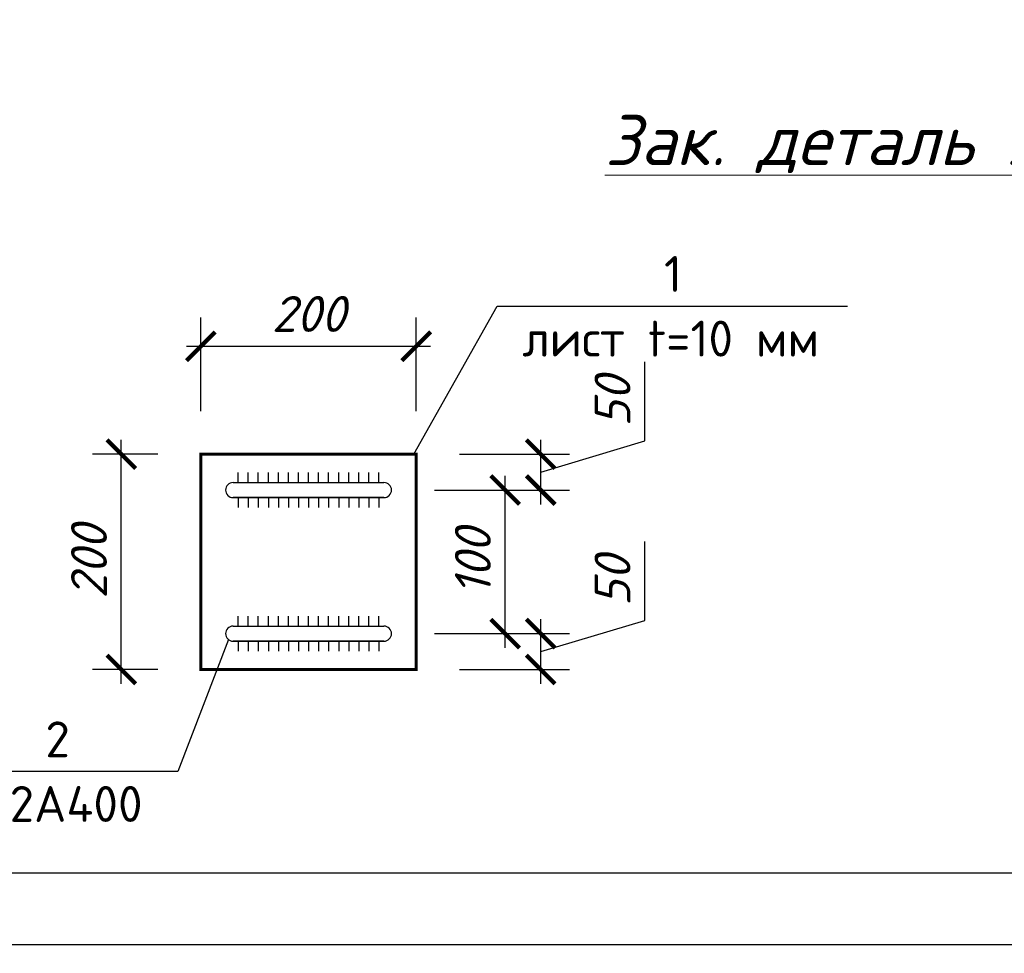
# Model space of a CAD drawing. Header units: millimetres. Extents: x 363306 to 7757304, y 1022887 to 1207196.
# Tile 292 of 656: x 1334611 to 1341467, y 1058919 to 1065422. Entities that reach past the tile are written whole.
import ezdxf

# ---------------------------------------------------------------- set-up
doc = ezdxf.new("R2010")
doc.units = ezdxf.units.MM
for name, color, linetype in [('0 @ 100', 7, 'Continuous'), ('108', 7, 'Continuous'), ('O3SAD', 1, 'Continuous')]:
    doc.layers.add(name, color=color, linetype=linetype)
doc.styles.add('Arial', font='arial.ttf')
doc.styles.add('iso', font='isocpeur.TTF')
doc.styles.get("Standard").update_dxf_attribs({"font": 'isocpeui.ttf'})
doc.styles.add('WMF-Times New Roman0', font='times.ttf')
doc.styles.add('ГОСТ 2.304', font='isocpeui.ttf')
doc.dimstyles.new('ISO-25_WS', dxfattribs={"dimscale": 141.414141, "dimtxt": 12, "dimasz": 7, "dimexe": 15, "dimexo": 10, "dimgap": 3, "dimtad": 1, "dimdec": 0, "dimdsep": 46, "dimtxsty": 'Standard', "dimblk": 'OBLIQUE', "dimcen": 2.5, "dimdle": 7, "dimclrd": 5, "dimclre": 5, "dimclrt": 5, "dimadec": 0, "dimazin": 0, "dimtfac": 1, "dimtdec": 0, "dimtmove": 0, "dimatfit": 3, "dimldrblk": 'OBLIQUE', "dimfxl": 0, "dimtolj": 1, "dimtzin": 0, "dimlwd": 30, "dimlwe": 30, "dimarcsym": 0})

# ---------------------------------------------------------------- blocks, each defined once
blk = doc.blocks.new('ШТ')
at = {"insert": (193141.3, 709234.2, 0), "char_height": 240, "width": 5957.741, "attachment_point": 1, "style": 'WMF-Times New Roman0'}
blk.add_mtext('\\pi563.17678,t3443.17678;{\\fTimes New Roman|b1|i0|c204|p18;\\C1;"PARVIZ  PROEKT  SERVIS"\\P\\pi2460.72013,tz;\\C0;MCHJ\\P\\pi1851.00915;Samarqand sh.\\C256; }', dxfattribs=at)
blk = doc.blocks.new('_ArchTick')
at = {"color": 0, "linetype": 'ByBlock', "const_width": 0.15}
blk.add_lwpolyline([(-0.5, -0.5), (0.5, 0.5)], dxfattribs=at)
blk = doc.blocks.new('*D1213')
at = {"layer": '108', "ltscale": 100, "transparency": 16777216}
for p, q in [((1335318.5, 1060796.1), (1335318.5, 1062496.1)), ((1335572.4, 1062396.1), (1335118.5, 1062396.1)), ((1335572.4, 1060896.1), (1335118.5, 1060896.1))]:
    blk.add_line(p, q, dxfattribs=at)
at = {"layer": 'Defpoints', "color": 0, "lineweight": 25, "ltscale": 100, "transparency": 16777216}
for p in [(1335318.5, 1062396.1), (1335872.4, 1062396.1), (1335872.4, 1060896.1)]:
    blk.add_point(p, dxfattribs=at)
at = {"layer": '108', "ltscale": 100, "transparency": 16777216, "xscale": 200, "yscale": 200, "zscale": 200}
for p, rotation in [((1335318.5, 1062396.1), 90), ((1335318.5, 1060896.1), 270)]:
    blk.add_blockref('_ArchTick', p, dxfattribs=dict(at, rotation=rotation))
at = {"layer": '108', "lineweight": 0, "ltscale": 100, "transparency": 16777216, "insert": (1335093.5, 1061646.1), "char_height": 250, "attachment_point": 5, "rotation": 90}
blk.add_mtext('\\A1;200', dxfattribs=at)
blk = doc.blocks.new('*D1214')
at = {"layer": '108', "ltscale": 100, "transparency": 16777216}
for p, q in [((1338963.9, 1061238.6), (1338963.9, 1061788.4)), ((1338238.9, 1060796.1), (1338238.9, 1061246.1)), ((1338238.9, 1061021.1), (1338963.9, 1061238.6)), ((1337499.9, 1061146.1), (1338438.9, 1061146.1)), ((1337672.4, 1060896.1), (1338438.9, 1060896.1))]:
    blk.add_line(p, q, dxfattribs=at)
at = {"layer": 'Defpoints', "color": 0, "lineweight": 25, "ltscale": 100, "transparency": 16777216}
for p in [(1337199.9, 1061146.1), (1338238.9, 1061146.1), (1337372.4, 1060896.1)]:
    blk.add_point(p, dxfattribs=at)
at = {"layer": '108', "ltscale": 100, "transparency": 16777216, "xscale": 200, "yscale": 200, "zscale": 200}
for p, rotation in [((1338238.9, 1061146.1), 90), ((1338238.9, 1060896.1), 270)]:
    blk.add_blockref('_ArchTick', p, dxfattribs=dict(at, rotation=rotation))
at = {"layer": '108', "lineweight": 0, "ltscale": 100, "transparency": 16777216, "insert": (1338738.9, 1061513.5), "char_height": 250, "attachment_point": 5, "rotation": 90}
blk.add_mtext('\\A1;50', dxfattribs=at)
blk = doc.blocks.new('*D1215')
at = {"layer": '108', "ltscale": 100, "transparency": 16777216}
for p, q in [((1337991.4, 1061046.1), (1337991.4, 1062246.1)), ((1337499.9, 1062146.1), (1338191.4, 1062146.1)), ((1337499.9, 1061146.1), (1338191.4, 1061146.1))]:
    blk.add_line(p, q, dxfattribs=at)
at = {"layer": 'Defpoints', "color": 0, "lineweight": 25, "ltscale": 100, "transparency": 16777216}
for p in [(1337199.9, 1062146.1), (1337991.4, 1062146.1), (1337199.9, 1061146.1)]:
    blk.add_point(p, dxfattribs=at)
at = {"layer": '108', "ltscale": 100, "transparency": 16777216, "xscale": 200, "yscale": 200, "zscale": 200}
for p, rotation in [((1337991.4, 1062146.1), 90), ((1337991.4, 1061146.1), 270)]:
    blk.add_blockref('_ArchTick', p, dxfattribs=dict(at, rotation=rotation))
at = {"layer": '108', "lineweight": 0, "ltscale": 100, "transparency": 16777216, "insert": (1337766.4, 1061646.1), "char_height": 250, "attachment_point": 5, "rotation": 90}
blk.add_mtext('\\A1;100', dxfattribs=at)
blk = doc.blocks.new('*D1216')
at = {"layer": '108', "ltscale": 100, "transparency": 16777216}
for p, q in [((1338963.9, 1062488.6), (1338963.9, 1063038.4)), ((1338238.9, 1062046.1), (1338238.9, 1062496.1)), ((1338238.9, 1062271.1), (1338963.9, 1062488.6)), ((1337672.4, 1062396.1), (1338438.9, 1062396.1)), ((1337499.9, 1062146.1), (1338438.9, 1062146.1))]:
    blk.add_line(p, q, dxfattribs=at)
at = {"layer": 'Defpoints', "color": 0, "lineweight": 25, "ltscale": 100, "transparency": 16777216}
for p in [(1337372.4, 1062396.1), (1338238.9, 1062396.1), (1337199.9, 1062146.1)]:
    blk.add_point(p, dxfattribs=at)
at = {"layer": '108', "ltscale": 100, "transparency": 16777216, "xscale": 200, "yscale": 200, "zscale": 200}
for p, rotation in [((1338238.9, 1062396.1), 90), ((1338238.9, 1062146.1), 270)]:
    blk.add_blockref('_ArchTick', p, dxfattribs=dict(at, rotation=rotation))
at = {"layer": '108', "lineweight": 0, "ltscale": 100, "transparency": 16777216, "insert": (1338738.9, 1062763.5), "char_height": 250, "attachment_point": 5, "rotation": 90}
blk.add_mtext('\\A1;50', dxfattribs=at)
blk = doc.blocks.new('*D1217')
at = {"layer": '108', "ltscale": 100, "transparency": 16777216}
for p, q in [((1335872.4, 1062696.1), (1335872.4, 1063347.8)), ((1337372.4, 1062696.1), (1337372.4, 1063347.8)), ((1335772.4, 1063147.8), (1337472.4, 1063147.8))]:
    blk.add_line(p, q, dxfattribs=at)
at = {"layer": 'Defpoints', "color": 0, "lineweight": 25, "ltscale": 100, "transparency": 16777216}
for p in [(1337372.4, 1063147.8), (1335872.4, 1062396.1), (1337372.4, 1062396.1)]:
    blk.add_point(p, dxfattribs=at)
at = {"layer": '108', "ltscale": 100, "transparency": 16777216, "xscale": 200, "yscale": 200, "zscale": 200, "rotation": 180}
blk.add_blockref('_ArchTick', (1335872.4, 1063147.8), dxfattribs=at)
at = {"layer": '108', "ltscale": 100, "transparency": 16777216, "xscale": 200, "yscale": 200, "zscale": 200}
blk.add_blockref('_ArchTick', (1337372.4, 1063147.8), dxfattribs=at)
at = {"layer": '108', "lineweight": 0, "ltscale": 100, "transparency": 16777216, "insert": (1336622.4, 1063372.8), "char_height": 250, "attachment_point": 5}
blk.add_mtext('\\A1;200', dxfattribs=at)

msp = doc.modelspace()

# ---------------------------------------------------------------- linework, layer by layer
at = {"linetype": 'Continuous', "ltscale": 50}
for p, q in [((1336132.405, 1062198.592), (1336132.405, 1062268.592)), ((1336202.405, 1062198.592), (1336202.405, 1062268.592)), ((1336272.405, 1062198.592), (1336272.405, 1062268.592)), ((1336342.405, 1062198.592), (1336342.405, 1062268.592)), ((1336412.405, 1062198.592), (1336412.405, 1062268.592)), ((1336482.405, 1062198.592), (1336482.405, 1062268.592)), ((1336552.405, 1062198.592), (1336552.405, 1062268.592)), ((1336622.405, 1062198.592), (1336622.405, 1062268.592)), ((1336692.405, 1062198.592), (1336692.405, 1062268.592)), ((1336762.405, 1062198.592), (1336762.405, 1062268.592)), ((1336832.405, 1062198.592), (1336832.405, 1062268.592)), ((1336902.405, 1062198.592), (1336902.405, 1062268.592)), ((1336972.405, 1062198.592), (1336972.405, 1062268.592)), ((1337042.405, 1062198.592), (1337042.405, 1062268.592)), ((1337112.405, 1062198.592), (1337112.405, 1062268.592)), ((1336097.405, 1062198.592), (1337147.405, 1062198.592)), ((1336097.405, 1062093.592), (1337147.405, 1062093.592)), ((1336132.405, 1062093.592), (1336132.405, 1062023.592)), ((1336202.405, 1062093.592), (1336202.405, 1062023.592)), ((1336272.405, 1062093.592), (1336272.405, 1062023.592)), ((1336342.405, 1062093.592), (1336342.405, 1062023.592)), ((1336412.405, 1062093.592), (1336412.405, 1062023.592)), ((1336482.405, 1062093.592), (1336482.405, 1062023.592)), ((1336552.405, 1062093.592), (1336552.405, 1062023.592)), ((1336622.405, 1062093.592), (1336622.405, 1062023.592)), ((1336692.405, 1062093.592), (1336692.405, 1062023.592)), ((1336762.405, 1062093.592), (1336762.405, 1062023.592)), ((1336832.405, 1062093.592), (1336832.405, 1062023.592)), ((1336902.405, 1062093.592), (1336902.405, 1062023.592)), ((1336972.405, 1062093.592), (1336972.405, 1062023.592)), ((1337042.405, 1062093.592), (1337042.405, 1062023.592)), ((1337112.405, 1062093.592), (1337112.405, 1062023.592)), ((1336132.405, 1061198.592), (1336132.405, 1061268.592)), ((1336202.405, 1061198.592), (1336202.405, 1061268.592)), ((1336272.405, 1061198.592), (1336272.405, 1061268.592)), ((1336342.405, 1061198.592), (1336342.405, 1061268.592)), ((1336412.405, 1061198.592), (1336412.405, 1061268.592)), ((1336482.405, 1061198.592), (1336482.405, 1061268.592)), ((1336552.405, 1061198.592), (1336552.405, 1061268.592)), ((1336622.405, 1061198.592), (1336622.405, 1061268.592)), ((1336692.405, 1061198.592), (1336692.405, 1061268.592)), ((1336762.405, 1061198.592), (1336762.405, 1061268.592)), ((1336832.405, 1061198.592), (1336832.405, 1061268.592)), ((1336902.405, 1061198.592), (1336902.405, 1061268.592)), ((1336972.405, 1061198.592), (1336972.405, 1061268.592)), ((1337042.405, 1061198.592), (1337042.405, 1061268.592)), ((1337112.405, 1061198.592), (1337112.405, 1061268.592)), ((1336097.405, 1061198.592), (1337147.405, 1061198.592)), ((1336097.405, 1061093.592), (1337147.405, 1061093.592)), ((1336132.405, 1061093.592), (1336132.405, 1061023.592)), ((1336202.405, 1061093.592), (1336202.405, 1061023.592)), ((1336272.405, 1061093.592), (1336272.405, 1061023.592)), ((1336342.405, 1061093.592), (1336342.405, 1061023.592)), ((1336412.405, 1061093.592), (1336412.405, 1061023.592)), ((1336482.405, 1061093.592), (1336482.405, 1061023.592)), ((1336552.405, 1061093.592), (1336552.405, 1061023.592)), ((1336622.405, 1061093.592), (1336622.405, 1061023.592)), ((1336692.405, 1061093.592), (1336692.405, 1061023.592)), ((1336762.405, 1061093.592), (1336762.405, 1061023.592)), ((1336832.405, 1061093.592), (1336832.405, 1061023.592)), ((1336902.405, 1061093.592), (1336902.405, 1061023.592)), ((1336972.405, 1061093.592), (1336972.405, 1061023.592)), ((1337042.405, 1061093.592), (1337042.405, 1061023.592)), ((1337112.405, 1061093.592), (1337112.405, 1061023.592))]:
    msp.add_line(p, q, dxfattribs=at)
at = {"lineweight": 30}
msp.add_lwpolyline([(1327706.348, 1088178.072), (1367206.348, 1088178.072), (1367206.348, 1059478.072), (1327706.348, 1059478.072)], close=True, dxfattribs=at)
at = {"color": 5, "lineweight": 25, "ltscale": 200}
for points in [[(1336097.405, 1062198.592), (1337147.405, 1062198.592)], [(1337147.405, 1062093.592), (1336097.405, 1062093.592)], [(1336097.405, 1061198.592), (1337147.405, 1061198.592)], [(1336097.405, 1061198.592), (1337147.405, 1061198.592)], [(1337147.405, 1061093.592), (1336097.405, 1061093.592)]]:
    msp.add_lwpolyline(points, dxfattribs=at)
for centre, start, end in [((1336097.405, 1062146.092), 90, 270), ((1337147.405, 1062146.092), 270, 90), ((1336097.405, 1061146.092), 90, 270), ((1337147.405, 1061146.092), 270, 90)]:
    msp.add_arc(centre, 52.5, start, end, dxfattribs=at)
at = {"layer": '108', "lineweight": 25, "ltscale": 100}
for points in [[(1337356.189, 1062396.092), (1337936.094, 1063425.943)], [(1337936.094, 1063425.943), (1340375.678, 1063425.943)], [(1336065.737, 1061104.218), (1335712.811, 1060184.822)], [(1335712.811, 1060184.822), (1334023.796, 1060184.822)]]:
    msp.add_lwpolyline(points, dxfattribs=at)
at = {"layer": '108', "color": 5, "lineweight": 0, "const_width": 20}
msp.add_lwpolyline([(1335872.405, 1062396.092), (1337372.405, 1062396.092), (1337372.405, 1060896.092), (1335872.405, 1060896.092)], close=True, dxfattribs=at)
at = {"layer": 'O3SAD', "color": 1}
msp.add_lwpolyline([(1325706.348, 1088678.072), (1367706.348, 1088678.072), (1367706.348, 1058978.072), (1325706.348, 1058978.072)], close=True, dxfattribs=at)

# ---------------------------------------------------------------- block references
at = {"color": 1, "lineweight": 30}
for p in [(583572.74, 351529.892, 0), (628572.74, 351529.892, 0), (673572.74, 351529.892, 0), (718572.74, 351529.892, 0), (763572.74, 351529.892, 0), (808572.74, 351529.892, 0), (853572.74, 351529.892, 0), (898572.74, 351529.892, 0), (943572.74, 351529.892, 0), (988572.74, 351529.892, 0), (1033572.74, 351529.892, 0), (1078572.74, 351529.892, 0), (1123572.74, 351529.892, 0)]:
    msp.add_blockref('ШТ', p, dxfattribs=at)

# ---------------------------------------------------------------- texts
at = {"color": 0, "lineweight": -2, "ltscale": 5, "char_height": 300, "attachment_point": 1, "style": 'iso'}
for s, insert, width in [('\\pi7162.827;{\\fISOCPEUR|b0|i1|c204|p34;Примечание:\\P\\pi0;1. \\C256;Данный лист читать совместно с листами\\C0; КP-21-34\\P2. Горизонтальные сетки СГ-1, СГ-2, СГ-3  устраиваются по длине в стенах и в перегородках, через каждый 600 мм расстояние по высоте.\\P\\C256;3. Стены  выполнить из газоблока изготавливается автоклавным методом D600/ Кладку выполнить с применением однорядной перевязки\\P5.Контроль качества материалов и работ выполнять согласно указаниям КМК 2.01.03-96, КМК 3.03.01-98 и ППР.\\P6. Все внутренние дверные отверстие монтажировать на отм. +2,100.\\P7. Проч-ность клеевого состава или раствора должна обеспечить величину\\Pнормального сцепления не менее 1,2 кгс/см².}', (1058315.855, 1065292.541, 0), 19769.395), ('\\pi7162.827;{\\fISOCPEUR|b0|i1|c204|p34;Примечание:\\P\\pi0;1. \\C256;Данный лист читать совместно с листами\\C0; КP- \\P2. Горизонтальные сетки СГ-1, СГ-2, СГ-3  устраиваются по длине в стенах и в перегородках, через каждый 600 мм расстояние по высоте.\\P\\C256;3. Стены  выполнить из газоблока изготавливается автоклавным методом D600/\\PКладку выполнить с применением однорядной перевязки\\P5.Контроль качества материалов и работ выполнять согласно указаниям КМК 2.01.03-19, \\PКМК 3.03.01-98 и ППР.\\P6. Все внутренние дверные отверстие монтажировать на отм. +2,100.\\P7. Прочность клеевого состава или раствора должна обеспечить величину нормального сцепления не менее 1,2 кгс/см².}', (1103238.903, 1065075.451, 0), 19984.83788), ('\\pi7162.827;{\\fISOCPEUR|b0|i1|c204|p34;Примечание:\\P\\pi0;1. \\C256;Данный лист читать совместно с листами\\C0; КP- \\P2. Горизонтальные сетки СГ-1, СГ-2, СГ-3  устраиваются по длине в стенах и в перегородках, через каждый 600 мм расстояние по высоте.\\P\\C256;3. Стены  выполнить из газоблока изготавливается автоклавным методом D600/\\PКладку выполнить с применением однорядной перевязки\\P5.Контроль качества материалов и работ выполнять согласно указаниям КМК 2.01.03-19, \\PКМК 3.03.01-98 и ППР.\\P6. Все внутренние дверные отверстие монтажировать на отм. +2,100.\\P7. Прочность клеевого состава или раствора должна обеспечить величину нормального сцепления не менее 1,2 кгс/см².}', (1238238.903, 1065075.451, 0), 19984.83788), ('\\pi7162.827;{\\fISOCPEUR|b0|i1|c204|p34;Примечание:\\P\\pi0;1. \\C256;Данный лист читать совместно с листами\\C0; КP- \\P2. Горизонтальные сетки СГ-1, СГ-2, СГ-3  устраиваются по длине в стенах и в перегородках, через каждый 600 мм расстояние по высоте.\\P\\C256;3. Стены  выполнить из газоблока изготавливается автоклавным методом D600/\\PКладку выполнить с применением однорядной перевязки\\P5.Контроль качества материалов и работ выполнять согласно указаниям КМК 2.01.03-19, \\PКМК 3.03.01-98 и ППР.\\P6. Все внутренние дверные отверстие монтажировать на отм. +2,100.\\P7. Прочность клеевого состава или раствора должна обеспечить величину нормального сцепления не менее 1,2 кгс/см².}', (1283240.914, 1065062.069, 0), 19984.83788), ('\\pi7162.827;{\\fISOCPEUR|b0|i1|c204|p34;Примечание:\\P\\pi0;1. \\C256;Данный лист читать совместно с листами\\C0; КP-21-34\\P2. Горизонтальные сетки СГ-1, СГ-2, СГ-3  устраиваются по длине в стенах и в перегородках, через каждый 600 мм расстояние по высоте.\\P\\C256;3. Стены  выполнить из газоблока изготавливается автоклавным методом D600/ Кладку выполнить с применением однорядной перевязки\\P5.Контроль качества материалов и работ выполнять согласно указаниям КМК 2.01.03-96, КМК 3.03.01-98 и ППР.\\P6. Все внутренние дверные отверстие монтажировать на отм. +2,100.\\P7. Проч-ность клеевого состава или раствора должна обеспечить величину\\Pнормального сцепления не менее 1,2 кгс/см².}', (923057.414, 1064990.331), 20475.63473), ('\\pi7162.827;{\\fISOCPEUR|b0|i1|c204|p34;Примечание:\\P\\pi0;1. \\C256;Данный лист читать совместно с листами\\C0; КP-21-34\\P2. Горизонтальные сетки СГ-1, СГ-2, СГ-3  устраиваются по длине в стенах и в перегородках, через каждый 600 мм расстояние по высоте.\\P\\C256;3. Стены  выполнить из газоблока изготавливается автоклавным методом D600/ Кладку выполнить с применением однорядной перевязки\\P5.Контроль качества материалов и работ выполнять согласно указаниям КМК 2.01.03-96, КМК 3.03.01-98 и ППР.\\P6. Все внутренние дверные отверстие монтажировать на отм. +2,100.\\P7. Проч-ность клеевого состава или раствора должна обеспечить величину\\Pнормального сцепления не менее 1,2 кгс/см².}', (968057.414, 1064990.331), 20475.63473), ('\\pi7162.827;{\\fISOCPEUR|b0|i1|c204|p34;Примечание:\\P\\pi0;1. \\C256;Данный лист читать совместно с листами\\C0; КP-21-34\\P2. Горизонтальные сетки СГ-1, СГ-2, СГ-3  устраиваются по длине в стенах и в перегородках, через каждый 600 мм расстояние по высоте.\\P\\C256;3. Стены  выполнить из газоблока изготавливается автоклавным методом D600/ Кладку выполнить с применением однорядной перевязки\\P5.Контроль качества материалов и работ выполнять согласно указаниям КМК 2.01.03-96, КМК 3.03.01-98 и ППР.\\P6. Все внутренние дверные отверстие монтажировать на отм. +2,100.\\P7. Проч-ность клеевого состава или раствора должна обеспечить величину\\Pнормального сцепления не менее 1,2 кгс/см².}', (1013057.414, 1064990.331), 20475.63473)]:
    msp.add_mtext(s, dxfattribs=dict(at, insert=insert, width=width))
at = {"color": 244, "lineweight": 0, "true_color": 0x991b1e, "insert": (1338686.272, 1064759.062), "char_height": 350, "width": 5732.70572, "attachment_point": 1}
msp.add_mtext('{\\LЗак. деталь Зд-1}', dxfattribs=at)
at = {"color": 116, "lineweight": 0, "true_color": 0x136734, "insert": (905704.264, 1060589.705), "char_height": 250, "width": 6149.90782, "attachment_point": 1, "style": 'Arial'}
msp.add_mtext('\\pi259.32891;{\\fISOCPEUR|b0|i1|c204|p34;\\C256;\\c0;План ленточного фундамента для \\P\\pi2084.23421;перегородки }', dxfattribs=at)
at = {"layer": '0 @ 100', "color": 7, "insert": (761996.908, 1075986.433), "char_height": 318.940213, "width": 19697.5359, "attachment_point": 4, "style": 'ГОСТ 2.304'}
msp.add_mtext('\\pi5457.36288;{\\fISOCPEUR|b1|i1|c204|p34;Характеристика участка строительства:\\P\\pi0;\\P}Расчетная зимняя температура воздух 15 °С.\\PСкоростной напор ветра   - 38кг/м2.\\PВес снегового покрова    - 50кг/м2.\\PКлассификация зданий по функциональной пожарной опасности - Ф 4.1 \\PКоэффициент надежности по назначению - 0.95\\P\\P^IПроектом разработано подъёмник для мало мобильных граждан населения грузоподъемностью 250 кг. скоростью 0,25 см/с. Двери шахт подъёмника противопожарные с пределом огнестойкости El 30. Подъёмники оборудованы кабинами габаритами 1500х1500 мм, ширина дверей кабины обеспечивает проезд инвалидной коляски. Для экстренных случаев подъёмник оснащен дополнительным аккумулятором и механическим спуском для безопасного спуска пассажира в нулевую отметку. Так же в дверях подъёмника установлены замки датчики которые открываются с ключевыми картами, чтобы открыть двери подъёмника.\\P^IС внешней и внутренней стороны наружных стен предусмотрено обшивка из аквапанелей толщиной 12,5мм с утеплением из минераловатной ваты на кварцевой основе, А =0,040 Вт/мС, толщиной 100мм. (по теплотехническому расчету). Наружная отделка из органическое стекло.\\P^IПодрядчик обязан предоставить заказчику сертификаты соответствия и пожарной безопасности на фасадную систему и все применяемые в данной системе материалы и изделия.\\PКонструкции, изделия и материалы применены по действующим стандартам, ТУ, сертификатам. На путях эвакуации используются отделочные материалы, соответствующие требованиям п. 5.25 ШНК 2.01.02-04.\\PОтделка стен с внутренней стороны окраска водоэмульсионными красками светлых тонов. Во внутренней и наружной отделке использованы современные отделочные материалы используемые на территории Республики Узбекистан.\\P^IКрыша - скатная из металлических профилированных листов с полимерными покрытиями с обеих сторон толщ.0,55мм по металлическим конструкциям.\\P^IПо периметру наружных стен устраивается бетонная отмостка. Бетон кл.В 7,5 шириной 1000 мм, толщиной 50 мм по гравийному основанию толщиной 100 мм -150 мм.\\P^IВсе строительно-монтажные работы вести согласно указаний соответствующих строительных норм и проекта производства работ (П.П.Р.) на основании ШНК 3.01.01 - 03 и КМК 3.01.02 - 00.', dxfattribs=at)
at = {"layer": '108', "lineweight": 25, "ltscale": 100, "char_height": 250, "attachment_point": 1}
for s, insert, width in [('\\fISOCPEUR|b0|i0|c0|p34;\\W1.0000000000;\\T1.0000000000;\\o\\l1', (1339097.553, 1063775.943), 225), ('\\fISOCPEUR|b0|i0|c0|p34;\\W1.0000000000;\\T1.0000000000;\\o\\lлист t=10 мм', (1338111.094, 1063325.943), 2150), ('\\fISOCPEUR|b0|i0|c0|p34;\\W1.0000000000;\\T1.0000000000;\\o\\l2', (1334789.705, 1060534.822), 275), ('\\fISOCPEUR|b0|i0|c0|p34;\\W1.0000000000;\\T1.0000000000;\\o\\lØ12А400', (1334198.796, 1060084.822), 1425)]:
    msp.add_mtext(s, dxfattribs=dict(at, insert=insert, width=width))

# ---------------------------------------------------------------- dimensions: what is measured, and where the dimension line sits
at = {"layer": '108', "color": 18, "lineweight": 0, "ltscale": 100, "true_color": 0x000000}
dim = msp.add_linear_dim(base=(1337372.405, 1063147.761), p1=(1335872.405, 1062396.092), p2=(1337372.405, 1062396.092), text='200', dimstyle='ISO-25_WS', override={"dimscale": 100, "dimtxt": 2.5, "dimasz": 2, "dimexe": 2, "dimexo": 3, "dimgap": 1, "dimlfac": 0.1, "dimblk": 'ArchTick', "dimdle": 1, "dimclrd": 256, "dimclre": 256, "dimclrt": 256, "dimtmove": 1, "dimldrblk": 'ArchTick', "dimfxl": 0.18, "dimlwd": 65535, "dimlwe": 65535, "dimarcsym": 1}, dxfattribs=at)
dim.commit()
dim.dimension.update_dxf_attribs({"geometry": '*D1217', "text_midpoint": (1336622.405, 1063372.761)})
for base, p1, p2, text, picture, middle in [((1338238.903, 1062396.092), (1337199.905, 1062146.092), (1337372.405, 1062396.092), '50', '*D1216', (1338738.903, 1062588.592)), ((1335318.496, 1062396.092), (1335872.405, 1060896.092), (1335872.405, 1062396.092), '200', '*D1213', (1335093.496, 1061646.092)), ((1337991.403, 1062146.092), (1337199.905, 1061146.092), (1337199.905, 1062146.092), '100', '*D1215', (1337766.403, 1061646.092)), ((1338238.903, 1061146.092), (1337372.405, 1060896.092), (1337199.905, 1061146.092), '50', '*D1214', (1338738.903, 1061338.592))]:
    dim = msp.add_linear_dim(base=base, p1=p1, p2=p2, angle=90, text=text, dimstyle='ISO-25_WS', override={"dimscale": 100, "dimtxt": 2.5, "dimasz": 2, "dimexe": 2, "dimexo": 3, "dimgap": 1, "dimlfac": 0.1, "dimblk": 'ArchTick', "dimdle": 1, "dimclrd": 256, "dimclre": 256, "dimclrt": 256, "dimtmove": 1, "dimldrblk": 'ArchTick', "dimfxl": 0.18, "dimlwd": 65535, "dimlwe": 65535, "dimarcsym": 1}, dxfattribs=at)
    dim.commit()
    dim.dimension.update_dxf_attribs({"geometry": picture, "text_midpoint": middle})

doc.saveas('drawing.dxf')
